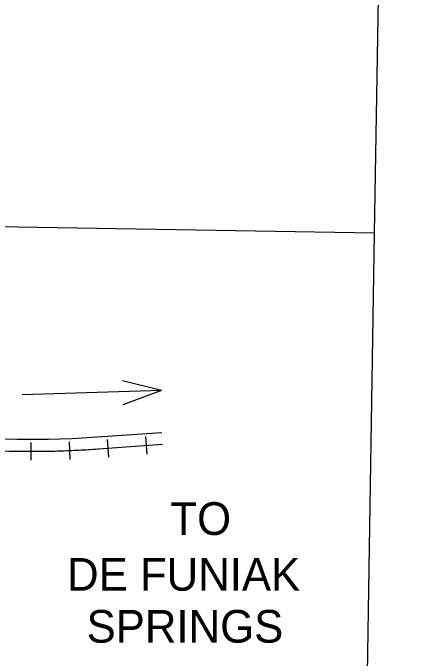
# Model space of a CAD drawing. Extents: x 1219626 to 1426462, y 456797 to 752399.
# Drawn here: x 1374813 to 1380264, y 635829 to 644217 of the extents above; entities that cross this region are included whole.
import ezdxf

# ---------------------------------------------------------------- set-up
doc = ezdxf.new("R2010")
doc.units = 0
for name, color, linetype in [('Interstates Related Text', 7, 'Continuous'), ('Quad Borders', 7, 'Continuous'), ('Railroads', 7, 'Continuous'), ('US Highways Related Text', 7, 'Continuous'), ('US Routes Highway Center Lines', 7, 'Continuous')]:
    doc.layers.add(name, color=color, linetype=linetype)

msp = doc.modelspace()

# ---------------------------------------------------------------- linework, layer by layer
at = {"layer": 'Quad Borders'}
for p, q in [((1379516.4, 641354.3), (1380264.2, 686813.9)), ((1379516.4, 641354.3), (1340252.6, 642021.5)), ((1378769, 595896.7), (1379516.4, 641354.3))]:
    msp.add_line(p, q, dxfattribs=at)
at = {"layer": 'Railroads'}
for p, q in [((1376038.3, 638672.2), (1376054.8, 638442.8)), ((1376537, 638708.1), (1376553.5, 638478.7)), ((1375047.5, 638632.5), (1375047.6, 638402.5)), ((1375542.7, 638642.4), (1375552.2, 638412.6)), ((1375927.5, 638548.9), (1376760.3, 638608.9))]:
    msp.add_line(p, q, dxfattribs=at)
for points in [[(1375387.8, 638522.1), (1375418.9, 638523), (1375450.1, 638523.9), (1375481.2, 638525), (1375512.4, 638526.1), (1375543.6, 638527.3), (1375574.7, 638528.6), (1375605.9, 638530), (1375637, 638531.5), (1375668.1, 638533), (1375699.3, 638534.6), (1375730.4, 638536.3), (1375761.5, 638538.1), (1375792.6, 638539.9), (1375823.8, 638541.9), (1375854.9, 638543.9), (1375886, 638546), (1375917.1, 638548.1), (1375927.5, 638548.9), (1376760.3, 638608.9)], [(1374795.5, 638520.3), (1374826.6, 638519.6), (1374857.8, 638519.1), (1374889, 638518.6), (1374920.2, 638518.2), (1374951.3, 638517.9), (1374982.5, 638517.7), (1375013.7, 638517.6), (1375044.9, 638517.5), (1375076, 638517.5), (1375107.2, 638517.6), (1375138.4, 638517.8), (1375169.6, 638518), (1375200.7, 638518.4), (1375231.9, 638518.8), (1375263.1, 638519.3), (1375294.3, 638519.9), (1375325.4, 638520.5), (1375356.6, 638521.2), (1375387.8, 638522.1)]]:
    msp.add_lwpolyline(points, dxfattribs=at)
msp.add_arc((1375054.6, 650667.5), 12150, 264.36741, 274.12008, dxfattribs=at)
at = {"layer": 'US Highways Related Text'}
for q in [(1376239.7, 639434.8), (1374932.9, 639250.9), (1376240.8, 639122.8)]:
    msp.add_line((1376743.7, 639308.8), q, dxfattribs=at)
at = {"layer": 'US Routes Highway Center Lines'}
msp.add_lwpolyline([(1374684.6, 638678.3), (1374863.1, 638674.4), (1374996, 638673.4), (1375271.6, 638673.4), (1375583, 638684.1), (1376751.9, 638762)], dxfattribs=at)

# ---------------------------------------------------------------- texts
at = {"layer": 'Interstates Related Text'}
for s, rotation, p in [('TO', 0.00015, (1376861.7, 637430.1)), ('DE FUNIAK', 0.00014, (1375517.9, 636704.9)), ('SPRINGS', 0.00014, (1375771.1, 636029.4))]:
    msp.add_text(s, height=425, rotation=rotation, dxfattribs=at).set_placement(p)

doc.saveas('drawing.dxf')
